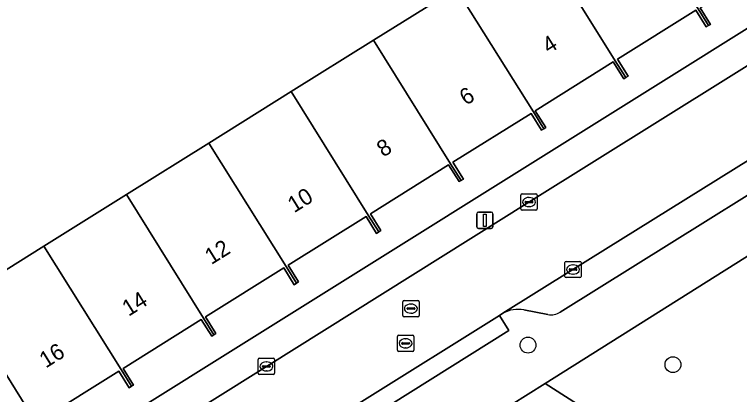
# Model space of a CAD drawing. Extents: x 158835 to 160077, y 386387 to 387778.
# Drawn here: x 159089.27 to 159134.01, y 387080.36 to 387103.8 of the extents above; entities that cross this region are included whole.
import ezdxf

# ---------------------------------------------------------------- set-up
doc = ezdxf.new("R2010")
doc.units = 0
for name, color, linetype in [('IMGEO_Boom', 7, 'Continuous'), ('IMGEO_Erf', 7, 'Continuous'), ('IMGEO_Groenvoorziening', 7, 'Continuous'), ('IMGEO_Kolk', 7, 'Continuous'), ('IMGEO_Lichtmast', 7, 'Continuous'), ('IMGEO_Pand', 7, 'Continuous'), ('IMGEO_Pand_nummerreeks', 7, 'Continuous'), ('IMGEO_Parkeervlak_open', 7, 'Continuous'), ('IMGEO_Rijbaan_lokaal_open', 7, 'Continuous'), ('IMGEO_Rioolput', 7, 'Continuous'), ('IMGEO_Voetpad_open', 7, 'Continuous')]:
    doc.layers.add(name, color=color, linetype=linetype)

msp = doc.modelspace()

# ---------------------------------------------------------------- linework, layer by layer
at = {"layer": 'IMGEO_Boom'}
for centre in [(159120.961, 387083.41), (159129.905, 387082.203)]:
    msp.add_circle(centre, 0.489, dxfattribs=at)
at = {"layer": 'IMGEO_Erf'}
for points in [[(159080.576, 387106.336), (159082.693, 387102.851), (159077.522, 387099.573), (159085.842, 387086.241), (159091.086, 387089.517), (159096.174, 387092.696), (159101.263, 387095.875), (159106.343, 387099.048), (159111.423, 387102.222), (159116.529, 387105.412)], [(159092.005, 387076.397), (159140.091, 387106.463)], [(159131.587, 387104.225), (159132.23, 387103.196), (159132.109, 387103.123), (159131.967, 387103.036), (159131.326, 387104.062), (159126.487, 387101.039), (159127.133, 387100.004), (159126.99, 387099.916), (159126.871, 387099.843), (159126.226, 387100.876), (159121.412, 387097.868), (159122.058, 387096.834), (159121.935, 387096.76), (159121.794, 387096.675), (159121.151, 387097.704), (159116.322, 387094.687), (159116.972, 387093.647), (159116.832, 387093.566), (159116.708, 387093.494), (159116.063, 387094.526), (159111.234, 387091.508), (159111.878, 387090.478), (159111.751, 387090.394), (159111.616, 387090.304), (159110.968, 387091.342), (159106.155, 387088.334), (159106.797, 387087.307), (159106.669, 387087.224), (159106.532, 387087.135), (159105.887, 387088.167), (159101.058, 387085.149), (159101.7, 387084.123), (159101.579, 387084.046), (159101.436, 387083.956), (159100.793, 387084.984), (159095.966, 387081.968), (159096.609, 387080.939), (159096.491, 387080.867), (159096.341, 387080.776), (159095.7, 387081.802), (159090.868, 387078.782)]]:
    msp.add_lwpolyline(points, dxfattribs=at)
at = {"layer": 'IMGEO_Groenvoorziening'}
for points in [[(159164.727, 387076.677), (159162.001, 387081.041), (159156.656, 387089.592), (159156.492, 387077.665), (159154.841, 387077.644), (159154.788, 387080.232), (159154.777, 387080.645), (159154.665, 387081.712), (159154.435, 387082.76), (159154.09, 387083.777), (159153.633, 387084.748), (159153.071, 387085.662), (159152.41, 387086.508), (159141.336, 387093.187), (159122.014, 387081.038), (159134.861, 387072.838), (159134.173, 387070.612), (159130.575, 387072.05)], [(159130.575, 387072.05), (159134.173, 387070.612), (159134.861, 387072.838), (159122.014, 387081.038), (159119.918, 387079.72), (159120.238, 387079.152), (159120.398, 387078.868), (159126.097, 387069.747), (159128.911, 387071.76)]]:
    msp.add_lwpolyline(points, dxfattribs=at)
at = {"layer": 'IMGEO_Kolk'}
for p, q in [((159120.523, 387091.809), (159120.523, 387092.661)), ((159120.598, 387092.735), (159121.45, 387092.735)), ((159121.011, 387092.515), (159121.036, 387092.515)), ((159121.524, 387092.661), (159121.524, 387091.809)), ((159120.782, 387092.229), (159120.782, 387092.241)), ((159121.22, 387092.192), (159120.822, 387092.192)), ((159120.825, 387092.278), (159121.223, 387092.278)), ((159121.034, 387091.955), (159121.009, 387091.955)), ((159121.266, 387092.241), (159121.266, 387092.229)), ((159121.45, 387091.735), (159120.598, 387091.735)), ((159123.239, 387087.648), (159123.239, 387088.5)), ((159123.314, 387088.574), (159124.166, 387088.574)), ((159123.727, 387088.354), (159123.752, 387088.354)), ((159124.24, 387088.5), (159124.24, 387087.648)), ((159123.498, 387088.068), (159123.498, 387088.08)), ((159123.936, 387088.031), (159123.538, 387088.031)), ((159123.541, 387088.117), (159123.939, 387088.117)), ((159123.982, 387088.08), (159123.982, 387088.068)), ((159124.166, 387087.574), (159123.314, 387087.574)), ((159123.75, 387087.794), (159123.725, 387087.794)), ((159104.387, 387082.596), (159105.239, 387082.596)), ((159104.312, 387081.67), (159104.312, 387082.522)), ((159104.571, 387082.09), (159104.571, 387082.102)), ((159104.614, 387082.139), (159105.012, 387082.139)), ((159104.8, 387082.376), (159104.825, 387082.376)), ((159105.055, 387082.102), (159105.055, 387082.09)), ((159105.313, 387082.522), (159105.313, 387081.67)), ((159105.009, 387082.053), (159104.611, 387082.053)), ((159104.823, 387081.816), (159104.798, 387081.816)), ((159105.239, 387081.596), (159104.387, 387081.596))]:
    msp.add_line(p, q, dxfattribs=at)
for points in [[(159120.523, 387091.809), (159120.523, 387092.661)], [(159120.598, 387092.735), (159121.45, 387092.735)], [(159121.524, 387092.661), (159121.524, 387091.809)], [(159121.45, 387091.735), (159120.598, 387091.735)], [(159123.239, 387087.648), (159123.239, 387088.5)], [(159123.314, 387088.574), (159124.166, 387088.574)], [(159124.24, 387088.5), (159124.24, 387087.648)], [(159124.166, 387087.574), (159123.314, 387087.574)], [(159104.387, 387082.596), (159105.239, 387082.596)], [(159104.312, 387081.67), (159104.312, 387082.522)], [(159105.313, 387082.522), (159105.313, 387081.67)], [(159105.239, 387081.596), (159104.387, 387081.596)]]:
    msp.add_lwpolyline(points, dxfattribs=at)
for centre, radius, start, end in [((159120.6, 387092.659), 0.0765, 91.552, 178.448), ((159120.6, 387092.659), 0.0765, 91.552, 178.448), ((159121.448, 387092.659), 0.0765, 1.552, 88.448), ((159121.448, 387092.659), 0.0765, 1.552, 88.448), ((159120.822, 387092.238), 0.0403, 85.8775, 175.7526), ((159120.819, 387092.228), 0.0366, 178.938, 274.7102), ((159121.223, 387092.235), 0.043, 264.8664, 352.4533), ((159121.227, 387092.24), 0.0386, 1.7309, 96.639), ((159120.6, 387091.811), 0.0765, 181.552, 268.448), ((159120.6, 387091.811), 0.0765, 181.552, 268.448), ((159121.448, 387091.811), 0.0765, 271.552, 358.448), ((159121.448, 387091.811), 0.0765, 271.552, 358.448), ((159123.316, 387088.498), 0.0765, 91.552, 178.448), ((159123.316, 387088.498), 0.0765, 91.552, 178.448), ((159124.164, 387088.498), 0.0765, 1.552, 88.448), ((159124.164, 387088.498), 0.0765, 1.552, 88.448), ((159123.538, 387088.077), 0.0403, 85.8775, 175.7526), ((159123.535, 387088.067), 0.0366, 178.938, 274.7102), ((159123.939, 387088.074), 0.043, 264.8664, 352.4533), ((159123.943, 387088.079), 0.0386, 1.7309, 96.639), ((159123.316, 387087.65), 0.0765, 181.552, 268.448), ((159123.316, 387087.65), 0.0765, 181.552, 268.448), ((159124.164, 387087.65), 0.0765, 271.552, 358.448), ((159124.164, 387087.65), 0.0765, 271.552, 358.448), ((159104.389, 387082.52), 0.0765, 91.552, 178.448), ((159104.389, 387082.52), 0.0765, 91.552, 178.448), ((159105.237, 387082.52), 0.0765, 1.552, 88.448), ((159105.237, 387082.52), 0.0765, 1.552, 88.448), ((159104.611, 387082.099), 0.0403, 85.8775, 175.7526), ((159104.608, 387082.089), 0.0366, 178.938, 274.7102), ((159105.012, 387082.096), 0.043, 264.8664, 352.4533), ((159105.016, 387082.101), 0.0386, 1.7309, 96.639), ((159104.389, 387081.672), 0.0765, 181.552, 268.448), ((159104.389, 387081.672), 0.0765, 181.552, 268.448), ((159105.237, 387081.672), 0.0765, 271.552, 358.448), ((159105.237, 387081.672), 0.0765, 271.552, 358.448)]:
    msp.add_arc(centre, radius, start, end, dxfattribs=at)
for centre, major_axis, ratio, start_param, end_param in [((159121.01, 387092.235), (-0.387, 0.002), 0.722429, 4.712389, 7.853982), ((159121.035, 387092.235), (-0.39, 0.002), 0.717154, 1.570796, 4.712389), ((159123.726, 387088.074), (-0.387, 0.002), 0.722429, 4.712389, 7.853982), ((159123.751, 387088.074), (-0.39, 0.002), 0.717154, 1.570796, 4.712389), ((159104.799, 387082.096), (-0.387, 0.002), 0.722429, 4.712389, 7.853982), ((159104.824, 387082.096), (-0.39, 0.002), 0.717154, 1.570796, 4.712389)]:
    msp.add_ellipse(centre, major_axis=major_axis, ratio=ratio, start_param=start_param, end_param=end_param, dxfattribs=at)
at = {"layer": 'IMGEO_Lichtmast'}
for p, q in [((159117.803, 387090.709), (159117.803, 387091.509)), ((159117.803, 387091.509), (159117.803, 387090.709)), ((159117.903, 387091.609), (159118.693, 387091.609)), ((159118.693, 387091.609), (159117.903, 387091.609)), ((159118.793, 387091.509), (159118.793, 387090.709)), ((159118.793, 387090.709), (159118.793, 387091.509)), ((159118.693, 387090.609), (159117.903, 387090.609)), ((159117.903, 387090.609), (159118.693, 387090.609))]:
    msp.add_line(p, q, dxfattribs=at)
msp.add_lwpolyline([(159118.223, 387091.484), (159118.373, 387091.484), (159118.373, 387090.734), (159118.223, 387090.734), (159118.223, 387091.484)], dxfattribs=at)
for centre, start, end in [((159117.903, 387091.509), 90, 180), ((159117.903, 387091.509), 90, 180), ((159118.693, 387091.509), 0, 90), ((159118.693, 387091.509), 360, 90), ((159117.903, 387090.709), 180, 270), ((159117.903, 387090.709), 180, 270), ((159118.693, 387090.709), 270, 0), ((159118.693, 387090.709), 270, 0)]:
    msp.add_arc(centre, 0.1, start, end, dxfattribs=at)
at = {"layer": 'IMGEO_Pand'}
for points in [[(159135.194, 387109.803), (159138.558, 387111.911), (159138.611, 387111.826), (159138.79, 387111.938), (159138.894, 387112.002), (159135.688, 387117.136), (159134.38, 387119.23), (159125.529, 387113.683), (159126.706, 387111.769), (159131.467, 387104.151), (159132.109, 387103.123), (159132.23, 387103.196), (159131.587, 387104.225), (159137.234, 387107.754), (159137.065, 387108.025), (159136.514, 387107.682)], [(159126.99, 387099.916), (159127.133, 387100.004), (159126.487, 387101.039), (159131.326, 387104.062), (159131.967, 387103.036), (159132.109, 387103.123), (159131.467, 387104.151), (159126.706, 387111.769), (159121.584, 387108.569), (159126.345, 387100.95)], [(159126.345, 387100.95), (159121.584, 387108.569), (159116.529, 387105.412), (159121.291, 387097.792), (159121.935, 387096.76), (159122.058, 387096.834), (159121.412, 387097.868), (159126.226, 387100.876), (159126.871, 387099.843), (159126.99, 387099.916)], [(159121.291, 387097.792), (159116.529, 387105.412), (159111.423, 387102.222), (159116.185, 387094.602), (159116.832, 387093.566), (159116.972, 387093.647), (159116.322, 387094.687), (159121.151, 387097.704), (159121.794, 387096.675), (159121.935, 387096.76)], [(159116.185, 387094.602), (159111.423, 387102.222), (159106.343, 387099.048), (159111.105, 387091.428), (159111.751, 387090.394), (159111.878, 387090.478), (159111.234, 387091.508), (159116.063, 387094.526), (159116.708, 387093.494), (159116.832, 387093.566)], [(159106.669, 387087.224), (159106.797, 387087.307), (159106.155, 387088.334), (159110.968, 387091.342), (159111.616, 387090.304), (159111.751, 387090.394), (159111.105, 387091.428), (159106.343, 387099.048), (159101.263, 387095.875), (159106.026, 387088.253)], [(159106.026, 387088.253), (159101.263, 387095.875), (159096.174, 387092.696), (159100.937, 387085.074), (159101.579, 387084.046), (159101.7, 387084.123), (159101.058, 387085.149), (159105.887, 387088.167), (159106.532, 387087.135), (159106.669, 387087.224)], [(159096.491, 387080.867), (159096.609, 387080.939), (159095.966, 387081.968), (159100.793, 387084.984), (159101.436, 387083.956), (159101.579, 387084.046), (159100.937, 387085.074), (159096.174, 387092.696), (159091.086, 387089.517), (159095.849, 387081.895)], [(159096.491, 387080.867), (159095.849, 387081.895), (159091.086, 387089.517), (159085.842, 387086.241), (159090.605, 387078.618), (159091.25, 387077.595), (159091.507, 387077.759), (159090.868, 387078.782), (159095.7, 387081.802), (159096.341, 387080.776)]]:
    msp.add_lwpolyline(points, close=True, dxfattribs=at)
at = {"layer": 'IMGEO_Parkeervlak_open'}
for points in [[(159145.108, 387101.404), (159139.7, 387098.006), (159123.735, 387088.075), (159119.416, 387085.378)], [(159122.951, 387085.449), (159143.457, 387098.223)], [(159120.696, 387085.585), (159122.187, 387085.298)]]:
    msp.add_lwpolyline(points, dxfattribs=at)
for centre, radius, start, end in [((159120.358, 387083.611), 2.003, 80.2968, 118.0758), ((159122.398, 387086.239), 0.965, 257.3752, 304.985)]:
    msp.add_arc(centre, radius, start, end, dxfattribs=at)
at = {"layer": 'IMGEO_Rijbaan_lokaal_open'}
msp.add_lwpolyline([(159140.304, 387104.262), (159137.382, 387102.443), (159121.021, 387092.233), (159104.81, 387082.095), (159090.415, 387073.084), (159087.209, 387071.089), (159085.362, 387069.926), (159066.482, 387058.108), (159057.993, 387052.813), (159060.695, 387048.588), (159061.454, 387049.086), (159064.66, 387051.128), (159066.593, 387052.325), (159084.528, 387063.55), (159103.151, 387075.188), (159110.593, 387079.859), (159110.704, 387079.928), (159119.193, 387085.238), (159119.416, 387085.378), (159123.735, 387088.075), (159139.7, 387098.006), (159145.108, 387101.404), (159145.475, 387101.632), (159152.358, 387105.91)], dxfattribs=at)
at = {"layer": 'IMGEO_Rioolput'}
for p, q in [((159113.308, 387086.16), (159114.16, 387086.16)), ((159113.233, 387085.234), (159113.233, 387086.086)), ((159113.492, 387085.654), (159113.492, 387085.666)), ((159113.535, 387085.703), (159113.933, 387085.703)), ((159113.721, 387085.94), (159113.746, 387085.94)), ((159113.976, 387085.666), (159113.976, 387085.654)), ((159114.234, 387086.086), (159114.234, 387085.234)), ((159113.93, 387085.617), (159113.532, 387085.617)), ((159113.744, 387085.38), (159113.719, 387085.38)), ((159114.16, 387085.16), (159113.308, 387085.16)), ((159112.907, 387083.091), (159112.907, 387083.943)), ((159112.982, 387084.017), (159113.834, 387084.017)), ((159113.908, 387083.943), (159113.908, 387083.091)), ((159113.166, 387083.511), (159113.166, 387083.523)), ((159113.604, 387083.474), (159113.206, 387083.474)), ((159113.209, 387083.56), (159113.607, 387083.56)), ((159113.395, 387083.797), (159113.42, 387083.797)), ((159113.65, 387083.523), (159113.65, 387083.511)), ((159113.834, 387083.017), (159112.982, 387083.017)), ((159113.418, 387083.237), (159113.393, 387083.237))]:
    msp.add_line(p, q, dxfattribs=at)
for points in [[(159113.308, 387086.16), (159114.16, 387086.16)], [(159113.233, 387085.234), (159113.233, 387086.086)], [(159114.234, 387086.086), (159114.234, 387085.234)], [(159114.16, 387085.16), (159113.308, 387085.16)], [(159112.907, 387083.091), (159112.907, 387083.943)], [(159112.982, 387084.017), (159113.834, 387084.017)], [(159113.908, 387083.943), (159113.908, 387083.091)], [(159113.834, 387083.017), (159112.982, 387083.017)]]:
    msp.add_lwpolyline(points, dxfattribs=at)
for centre, radius, start, end in [((159113.31, 387086.084), 0.0765, 91.552, 178.448), ((159113.31, 387086.084), 0.0765, 91.552, 178.448), ((159114.158, 387086.084), 0.0765, 1.552, 88.448), ((159114.158, 387086.084), 0.0765, 1.552, 88.448), ((159113.532, 387085.663), 0.0403, 85.8775, 175.7526), ((159113.937, 387085.665), 0.0386, 1.7309, 96.639), ((159113.31, 387085.236), 0.0765, 181.552, 268.448), ((159113.31, 387085.236), 0.0765, 181.552, 268.448), ((159113.529, 387085.653), 0.0366, 178.938, 274.7102), ((159113.933, 387085.66), 0.043, 264.8664, 352.4533), ((159114.158, 387085.236), 0.0765, 271.552, 358.448), ((159114.158, 387085.236), 0.0765, 271.552, 358.448), ((159112.984, 387083.941), 0.0765, 91.552, 178.448), ((159112.984, 387083.941), 0.0765, 91.552, 178.448), ((159113.832, 387083.941), 0.0765, 1.552, 88.448), ((159113.832, 387083.941), 0.0765, 1.552, 88.448), ((159113.206, 387083.52), 0.0403, 85.8775, 175.7526), ((159113.203, 387083.51), 0.0366, 178.938, 274.7102), ((159113.607, 387083.517), 0.043, 264.8664, 352.4533), ((159113.611, 387083.522), 0.0386, 1.7309, 96.639), ((159112.984, 387083.093), 0.0765, 181.552, 268.448), ((159112.984, 387083.093), 0.0765, 181.552, 268.448), ((159113.832, 387083.093), 0.0765, 271.552, 358.448), ((159113.832, 387083.093), 0.0765, 271.552, 358.448)]:
    msp.add_arc(centre, radius, start, end, dxfattribs=at)
for centre, major_axis, ratio, start_param, end_param in [((159113.72, 387085.66), (-0.387, 0.002), 0.722429, 4.712389, 7.853982), ((159113.745, 387085.66), (-0.39, 0.002), 0.717154, 1.570796, 4.712389), ((159113.394, 387083.517), (-0.387, 0.002), 0.722429, 4.712389, 7.853982), ((159113.419, 387083.517), (-0.39, 0.002), 0.717154, 1.570796, 4.712389)]:
    msp.add_ellipse(centre, major_axis=major_axis, ratio=ratio, start_param=start_param, end_param=end_param, dxfattribs=at)
at = {"layer": 'IMGEO_Voetpad_open'}
for points in [[(159143.08, 387108.388), (159140.091, 387106.463), (159092.005, 387076.397), (159089.207, 387074.648), (159086.674, 387073.064), (159078.525, 387067.969), (159067.868, 387061.308), (159063.036, 387058.319), (159058.826, 387055.683), (159056.14, 387053.974), (159055.192, 387053.386), (159050.577, 387050.525), (159048.428, 387049.192), (159052.552, 387042.529), (159052.677, 387042.36)], [(159104.81, 387082.095), (159121.021, 387092.233), (159137.382, 387102.443), (159140.304, 387104.262)], [(159143.457, 387098.223), (159122.951, 387085.449)], [(159058.932, 387041.754), (159063.193, 387044.393), (159110.736, 387074.06), (159110.756, 387074.075), (159115.626, 387077.064), (159119.918, 387079.72), (159122.014, 387081.038), (159141.336, 387093.187)], [(159119.416, 387085.378), (159119.193, 387085.238), (159119.776, 387084.305), (159111.287, 387078.995), (159110.704, 387079.928), (159110.593, 387079.859)], [(159122.187, 387085.298), (159120.696, 387085.585)], [(159054.603, 387050.681), (159056.255, 387051.72), (159057.993, 387052.813), (159057.411, 387053.746), (159065.9, 387059.041), (159066.482, 387058.108), (159085.362, 387069.926), (159087.209, 387071.089), (159090.415, 387073.084), (159104.81, 387082.095)]]:
    msp.add_lwpolyline(points, dxfattribs=at)
for points in [[(159074.287, 387104.756), (159073.536, 387105.956), (159070.62, 387104.158), (159071.028, 387103.53), (159074.494, 387097.991), (159084.403, 387082.34), (159087.684, 387077.089), (159088.441, 387075.876), (159089.207, 387074.648), (159092.005, 387076.397), (159091.25, 387077.595), (159090.605, 387078.618), (159085.842, 387086.241), (159077.522, 387099.573)], [(159110.704, 387079.928), (159111.287, 387078.995), (159119.776, 387084.305), (159119.193, 387085.238)]]:
    msp.add_lwpolyline(points, close=True, dxfattribs=at)
for centre, radius, start, end in [((159120.358, 387083.611), 2.003, 80.2968, 118.0758), ((159122.398, 387086.239), 0.965, 257.3752, 304.985)]:
    msp.add_arc(centre, radius, start, end, dxfattribs=at)

# ---------------------------------------------------------------- texts
at = {"layer": 'IMGEO_Pand_nummerreeks'}
for s, p in [('4', (159122.237, 387101.355)), ('6', (159117.129, 387098.163)), ('8', (159112.024, 387094.974)), ('10', (159106.526, 387091.538)), ('12', (159101.414, 387088.343)), ('14', (159096.308, 387085.153)), ('16', (159091.2, 387081.961))]:
    msp.add_text(s, height=1, rotation=31.9996, dxfattribs=at).set_placement(p)

doc.saveas('drawing.dxf')
